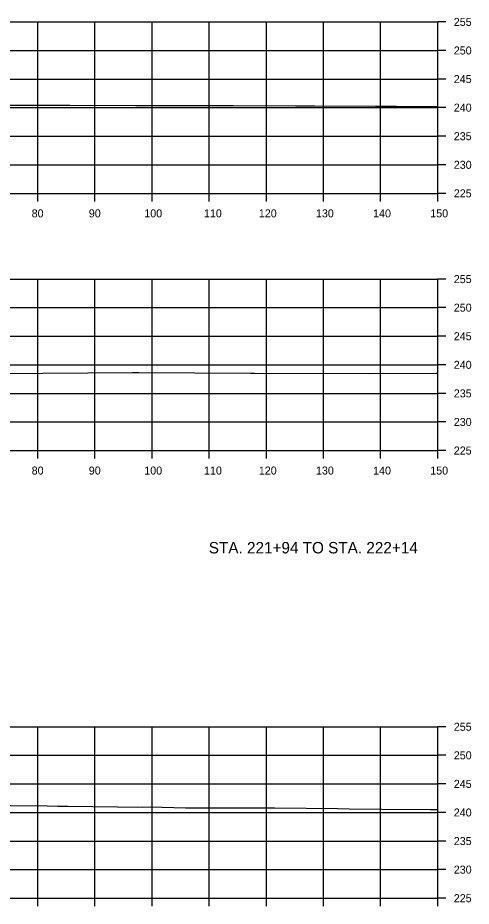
# Model space of a CAD drawing. Extents: x 1369627 to 1374022, y 380035 to 398173.
# Drawn here: x 1372962.7 to 1373042.1, y 385115.2 to 385270.7 of the extents above; entities that cross this region are included whole.
import ezdxf

# ---------------------------------------------------------------- set-up
doc = ezdxf.new("R2010")
doc.units = 0
for name, color, linetype in [('R_Axis', 7, 'Continuous'), ('R_Axis Annot', 7, 'Continuous'), ('R_Draft', 7, 'Continuous'), ('R_Exist Surface', 7, 'Continuous'), ('R_Grid', 7, 'Continuous')]:
    doc.layers.add(name, color=color, linetype=linetype)

msp = doc.modelspace()

# ---------------------------------------------------------------- linework, layer by layer
at = {"layer": 'R_Axis'}
for p, q in [((1373036.21, 385239.95), (1373036.21, 385269.95)), ((1373037.61, 385269.95), (1373036.21, 385269.95)), ((1373037.61, 385264.95), (1373036.21, 385264.95)), ((1373037.61, 385259.95), (1373036.21, 385259.95)), ((1373037.61, 385254.95), (1373036.21, 385254.95)), ((1373037.61, 385249.95), (1373036.21, 385249.95)), ((1373037.61, 385244.95), (1373036.21, 385244.95)), ((1372736.21, 385239.95), (1373036.21, 385239.95)), ((1372966.21, 385238.55), (1372966.21, 385239.95)), ((1372976.21, 385238.55), (1372976.21, 385239.95)), ((1372986.21, 385238.55), (1372986.21, 385239.95)), ((1372996.21, 385238.55), (1372996.21, 385239.95)), ((1373006.21, 385238.55), (1373006.21, 385239.95)), ((1373016.21, 385238.55), (1373016.21, 385239.95)), ((1373026.21, 385238.55), (1373026.21, 385239.95)), ((1373036.21, 385238.55), (1373036.21, 385239.95)), ((1373037.61, 385239.95), (1373036.21, 385239.95)), ((1373036.21, 385194.95), (1373036.21, 385224.95)), ((1373037.61, 385224.95), (1373036.21, 385224.95)), ((1373037.61, 385219.95), (1373036.21, 385219.95)), ((1373037.61, 385214.95), (1373036.21, 385214.95)), ((1373037.61, 385209.95), (1373036.21, 385209.95)), ((1373037.61, 385204.95), (1373036.21, 385204.95)), ((1373037.61, 385199.95), (1373036.21, 385199.95)), ((1372736.21, 385194.95), (1373036.21, 385194.95)), ((1372966.21, 385193.55), (1372966.21, 385194.95)), ((1372976.21, 385193.55), (1372976.21, 385194.95)), ((1372986.21, 385193.55), (1372986.21, 385194.95)), ((1372996.21, 385193.55), (1372996.21, 385194.95)), ((1373006.21, 385193.55), (1373006.21, 385194.95)), ((1373016.21, 385193.55), (1373016.21, 385194.95)), ((1373026.21, 385193.55), (1373026.21, 385194.95)), ((1373036.21, 385193.55), (1373036.21, 385194.95)), ((1373037.61, 385194.95), (1373036.21, 385194.95)), ((1373036.21, 385116.62), (1373036.21, 385146.62)), ((1373037.61, 385146.62), (1373036.21, 385146.62)), ((1373037.61, 385141.62), (1373036.21, 385141.62)), ((1373037.61, 385136.62), (1373036.21, 385136.62)), ((1373037.61, 385131.62), (1373036.21, 385131.62)), ((1373037.61, 385126.62), (1373036.21, 385126.62)), ((1373037.61, 385121.62), (1373036.21, 385121.62)), ((1372736.21, 385116.62), (1373036.21, 385116.62)), ((1372966.21, 385115.22), (1372966.21, 385116.62)), ((1372976.21, 385115.22), (1372976.21, 385116.62)), ((1372986.21, 385115.22), (1372986.21, 385116.62)), ((1372996.21, 385115.22), (1372996.21, 385116.62)), ((1373006.21, 385115.22), (1373006.21, 385116.62)), ((1373016.21, 385115.22), (1373016.21, 385116.62)), ((1373026.21, 385115.22), (1373026.21, 385116.62)), ((1373036.21, 385115.22), (1373036.21, 385116.62)), ((1373037.61, 385116.62), (1373036.21, 385116.62))]:
    msp.add_line(p, q, dxfattribs=at)
at = {"layer": 'R_Exist Surface'}
for points in [[(1372961.08, 385255.38), (1372971.81, 385255.39), (1372983.31, 385255.35), (1372986.09, 385255.34), (1372997.3, 385255.3), (1373000.38, 385255.3), (1373011.3, 385255.26), (1373014.69, 385255.25), (1373025.32, 385255.21), (1373029.01, 385255.2), (1373036.21, 385255.16)], [(1372959.23, 385208.45), (1372982.75, 385208.58), (1372983.91, 385208.58), (1373003.46, 385208.51), (1373004.12, 385208.51), (1373024.3, 385208.45), (1373024.33, 385208.45), (1373035.93, 385208.51), (1373036.21, 385208.51)], [(1372954.93, 385132.92), (1372967.86, 385132.76), (1372969.7, 385132.75), (1372971.46, 385132.74), (1372984.54, 385132.57), (1372985.85, 385132.59), (1372992.03, 385132.43), (1373007.7, 385132.41), (1373018.69, 385132.33), (1373020.71, 385132.28), (1373026.39, 385132.2), (1373034.9, 385132.14), (1373036.21, 385132.13)]]:
    msp.add_lwpolyline(points, dxfattribs=at)
at = {"layer": 'R_Grid'}
for p, q in [((1372736.21, 385269.95), (1373036.21, 385269.95)), ((1372966.21, 385239.95), (1372966.21, 385269.95)), ((1372976.21, 385239.95), (1372976.21, 385269.95)), ((1372986.21, 385239.95), (1372986.21, 385269.95)), ((1372996.21, 385239.95), (1372996.21, 385269.95)), ((1373006.21, 385239.95), (1373006.21, 385269.95)), ((1373016.21, 385239.95), (1373016.21, 385269.95)), ((1373026.21, 385239.95), (1373026.21, 385269.95)), ((1373036.21, 385239.95), (1373036.21, 385269.95)), ((1372736.21, 385264.95), (1373036.21, 385264.95)), ((1372736.21, 385259.95), (1373036.21, 385259.95)), ((1372736.21, 385254.95), (1373036.21, 385254.95)), ((1372736.21, 385249.95), (1373036.21, 385249.95)), ((1372736.21, 385244.95), (1373036.21, 385244.95)), ((1372736.21, 385239.95), (1373036.21, 385239.95)), ((1372736.21, 385224.95), (1373036.21, 385224.95)), ((1372966.21, 385194.95), (1372966.21, 385224.95)), ((1372976.21, 385194.95), (1372976.21, 385224.95)), ((1372986.21, 385194.95), (1372986.21, 385224.95)), ((1372996.21, 385194.95), (1372996.21, 385224.95)), ((1373006.21, 385194.95), (1373006.21, 385224.95)), ((1373016.21, 385194.95), (1373016.21, 385224.95)), ((1373026.21, 385194.95), (1373026.21, 385224.95)), ((1373036.21, 385194.95), (1373036.21, 385224.95)), ((1372736.21, 385219.95), (1373036.21, 385219.95)), ((1372736.21, 385214.95), (1373036.21, 385214.95)), ((1372736.21, 385209.95), (1373036.21, 385209.95)), ((1372736.21, 385204.95), (1373036.21, 385204.95)), ((1372736.21, 385199.95), (1373036.21, 385199.95)), ((1372736.21, 385194.95), (1373036.21, 385194.95)), ((1372736.21, 385146.62), (1373036.21, 385146.62)), ((1372966.21, 385116.62), (1372966.21, 385146.62)), ((1372976.21, 385116.62), (1372976.21, 385146.62)), ((1372986.21, 385116.62), (1372986.21, 385146.62)), ((1372996.21, 385116.62), (1372996.21, 385146.62)), ((1373006.21, 385116.62), (1373006.21, 385146.62)), ((1373016.21, 385116.62), (1373016.21, 385146.62)), ((1373026.21, 385116.62), (1373026.21, 385146.62)), ((1373036.21, 385116.62), (1373036.21, 385146.62)), ((1372736.21, 385141.62), (1373036.21, 385141.62)), ((1372736.21, 385136.62), (1373036.21, 385136.62)), ((1372736.21, 385131.62), (1373036.21, 385131.62)), ((1372736.21, 385126.62), (1373036.21, 385126.62)), ((1372736.21, 385121.62), (1373036.21, 385121.62)), ((1372736.21, 385116.62), (1373036.21, 385116.62))]:
    msp.add_line(p, q, dxfattribs=at)

# ---------------------------------------------------------------- texts
at = {"layer": 'R_Axis Annot'}
for s, p in [('255', (1373039.01, 385269.25)), ('250', (1373039.01, 385264.25)), ('245', (1373039.01, 385259.25)), ('240', (1373039.01, 385254.25)), ('235', (1373039.01, 385249.25)), ('230', (1373039.01, 385244.25)), ('225', (1373039.01, 385239.25)), ('80', (1372965.13, 385235.75)), ('90', (1372975.13, 385235.75)), ('100', (1372984.84, 385235.75)), ('110', (1372995.29, 385235.75)), ('120', (1373004.89, 385235.75)), ('130', (1373014.89, 385235.75)), ('140', (1373024.89, 385235.75)), ('150', (1373034.89, 385235.75)), ('255', (1373039.01, 385224.25)), ('250', (1373039.01, 385219.25)), ('245', (1373039.01, 385214.25)), ('240', (1373039.01, 385209.25)), ('235', (1373039.01, 385204.25)), ('230', (1373039.01, 385199.25)), ('225', (1373039.01, 385194.25)), ('80', (1372965.13, 385190.75)), ('90', (1372975.13, 385190.75)), ('100', (1372984.84, 385190.75)), ('110', (1372995.29, 385190.75)), ('120', (1373004.89, 385190.75)), ('130', (1373014.89, 385190.75)), ('140', (1373024.89, 385190.75)), ('150', (1373034.89, 385190.75)), ('255', (1373039.01, 385145.92)), ('250', (1373039.01, 385140.92)), ('245', (1373039.01, 385135.92)), ('240', (1373039.01, 385130.92)), ('235', (1373039.01, 385125.92)), ('230', (1373039.01, 385120.92)), ('225', (1373039.01, 385115.92))]:
    msp.add_text(s, height=1.4, dxfattribs=at).set_placement(p)
at = {"layer": 'R_Draft'}
msp.add_text('STA. 221+94 TO STA. 222+14', height=2, dxfattribs=at).set_placement((1372996.13, 385176.95))

doc.saveas('drawing.dxf')
